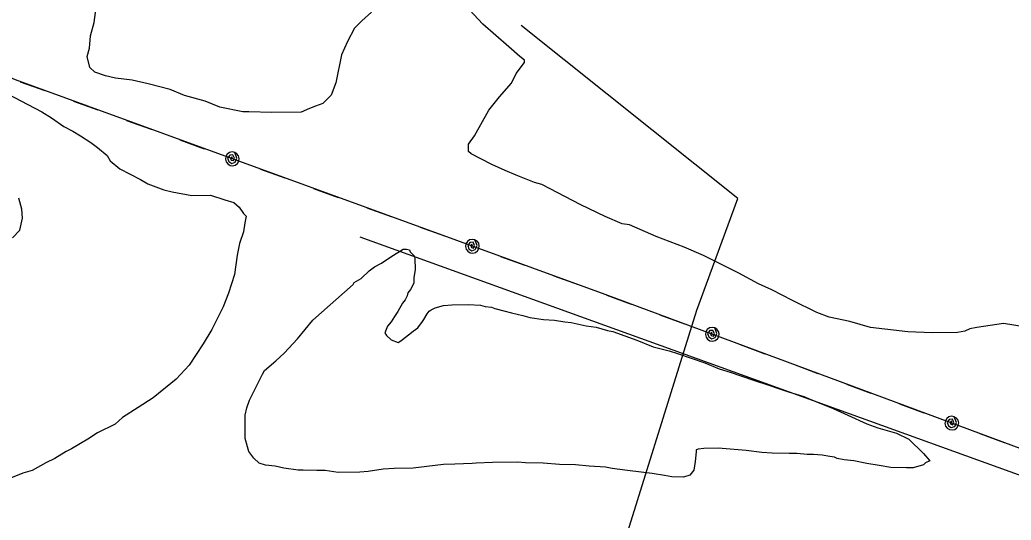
# Model space of a CAD drawing. Extents: x 3250478 to 3288318, y 788638 to 816472.
# Drawn here: x 3256355 to 3257651, y 802863 to 803517 of the extents above; entities that cross this region are included whole.
import ezdxf

# ---------------------------------------------------------------- set-up
doc = ezdxf.new("R2010")
doc.units = 0
for name, color, linetype in [('V-SITE-VEGE', 7, 'Continuous'), ('V-TOPO-SHOR', 7, 'Continuous'), ('V-UTIL-LINE', 7, 'Continuous')]:
    doc.layers.add(name, color=color, linetype=linetype)

msp = doc.modelspace()

# ---------------------------------------------------------------- linework, layer by layer
at = {"layer": 'V-SITE-VEGE'}
for p, q in [((3256452.1, 803513.2), (3256456.5, 803546.5)), ((3256814.5, 803526.9), (3256802, 803515.7)), ((3256960.4, 803511.2), (3256942.7, 803530)), ((3256447.5, 803495.8), (3256452.1, 803513.2)), ((3256802, 803515.7), (3256792.6, 803506.1)), ((3256994, 803481.5), (3256960.4, 803511.2)), ((3256792.6, 803506.1), (3256783.3, 803488.6)), ((3256446.1, 803479.9), (3256447.5, 803495.8)), ((3256783.3, 803488.6), (3256775.6, 803471.1)), ((3256443.1, 803468.8), (3256446.1, 803479.9)), ((3257008.4, 803469), (3256994, 803481.5)), ((3256446.4, 803454.6), (3256443.1, 803468.8)), ((3256775.6, 803471.1), (3256768.1, 803434.6)), ((3257003.9, 803446.8), (3257014.8, 803461.2)), ((3257014.7, 803464.3), (3257008.4, 803469)), ((3257014.8, 803461.2), (3257014.7, 803464.3)), ((3256452.8, 803448.3), (3256446.4, 803454.6)), ((3256467.1, 803443.7), (3256452.8, 803448.3)), ((3256997.7, 803434), (3257003.9, 803446.8)), ((3256479.8, 803440.7), (3256467.1, 803443.7)), ((3256502, 803437.8), (3256479.8, 803440.7)), ((3256522.7, 803433.3), (3256502, 803437.8)), ((3256551.3, 803425.7), (3256522.7, 803433.3)), ((3256768.1, 803434.6), (3256761.9, 803418.6)), ((3256982, 803416.4), (3256997.7, 803434)), ((3256570.4, 803418), (3256551.3, 803425.7)), ((3256597.4, 803410.4), (3256570.4, 803418)), ((3256616.4, 803402.7), (3256597.4, 803410.4)), ((3256751, 803407.4), (3256741.5, 803404.2)), ((3256761.9, 803418.6), (3256751, 803407.4)), ((3256968, 803398.9), (3256982, 803416.4)), ((3256646.6, 803396.7), (3256616.4, 803402.7)), ((3256654.5, 803396.8), (3256646.6, 803396.7)), ((3256684.6, 803395.6), (3256654.5, 803396.8)), ((3256722.6, 803396), (3256684.6, 803395.6)), ((3256733.6, 803400.9), (3256722.6, 803396)), ((3256741.5, 803404.2), (3256733.6, 803400.9)), ((3256949.4, 803365.4), (3256968, 803398.9)), ((3256941.6, 803354.2), (3256949.4, 803365.4)), ((3256941.7, 803344.7), (3256941.6, 803354.2)), ((3256944.9, 803341.6), (3256941.7, 803344.7)), ((3256957.6, 803335.4), (3256944.9, 803341.6)), ((3256972, 803327.7), (3256957.6, 803335.4)), ((3256989.5, 803319.9), (3256972, 803327.7)), ((3257003.8, 803313.8), (3256989.5, 803319.9)), ((3257027.7, 803304.5), (3257003.8, 803313.8)), ((3257037.2, 803301.5), (3257027.7, 803304.5)), ((3257088.2, 803275.2), (3257037.2, 803301.5)), ((3257120, 803259.7), (3257088.2, 803275.2)), ((3257142.3, 803250.5), (3257120, 803259.7)), ((3257151.8, 803249), (3257142.3, 803250.5)), ((3257186.8, 803233.6), (3257151.8, 803249)), ((3257223.4, 803219.7), (3257186.8, 803233.6)), ((3257248.9, 803208.9), (3257223.4, 803219.7)), ((3257279.1, 803193.5), (3257248.9, 803208.9)), ((3257295, 803185.7), (3257279.1, 803193.5)), ((3257320.5, 803171.8), (3257295, 803185.7)), ((3257338, 803164.1), (3257320.5, 803171.8)), ((3257365.1, 803150.1), (3257338, 803164.1)), ((3257397, 803134.6), (3257365.1, 803150.1)), ((3257412.9, 803128.5), (3257397, 803134.6)), ((3257439.9, 803122.5), (3257412.9, 803128.5)), ((3257466.9, 803114.9), (3257439.9, 803122.5)), ((3257516, 803109.1), (3257466.9, 803114.9)), ((3257590.4, 803110), (3257580.9, 803108.3)), ((3257596.7, 803113.2), (3257590.4, 803110)), ((3257606.2, 803114.9), (3257596.7, 803113.2)), ((3257641, 803120), (3257606.2, 803114.9)), ((3257667.9, 803115.6), (3257641, 803120)), ((3257547.7, 803107.9), (3257516, 803109.1)), ((3257580.9, 803108.3), (3257547.7, 803107.9))]:
    msp.add_line(p, q, dxfattribs=at)
for points in [[(3256331.4, 803423.9), (3256365.6, 803406.4), (3256383.6, 803396.8), (3256396.2, 803388.9), (3256412.5, 803377.5), (3256424.2, 803371.3), (3256434.1, 803365.2), (3256447.6, 803356.4), (3256456.6, 803350.2), (3256469.2, 803339.7), (3256472.9, 803332.5), (3256485.5, 803322), (3256512.5, 803308), (3256522.4, 803302.7), (3256543.1, 803294.9), (3256553.9, 803292.3), (3256579.9, 803287.3), (3256604, 803287.6), (3256622.8, 803281.5), (3256634.5, 803278.1), (3256641.7, 803271.9), (3256647.2, 803263.9), (3256650.8, 803260.4), (3256649.1, 803251.4), (3256647.5, 803239.8), (3256642.3, 803224.5), (3256638.9, 803209.3), (3256635.6, 803184.2), (3256627.8, 803159.9), (3256620.9, 803142), (3256606, 803112.3), (3256594.6, 803093.4), (3256576.2, 803065.4), (3256559.4, 803047.4), (3256529.2, 803022.9), (3256509.7, 803010.1), (3256489.3, 802997.4), (3256479.6, 802988.3), (3256456.4, 802977.3), (3256444, 802969.1), (3256422.7, 802956.3), (3256415.6, 802952.7), (3256400.5, 802943.6), (3256388.9, 802938.1), (3256371.1, 802928), (3256358.7, 802924.3), (3256342.6, 802917.9)], [(3256345.3, 803231.8), (3256355, 803241.8), (3256358.4, 803257.9), (3256357.4, 803269.5), (3256353.6, 803283.8)], [(3257236, 802928.2), (3257230.7, 802921.8), (3257222.7, 802919.1), (3257207.5, 802919.8), (3257197.6, 802921.5), (3257181.5, 802924), (3257167.1, 802925.6), (3257149.2, 802928.1), (3257129.5, 802930.5), (3257120.6, 802932.2), (3257099.1, 802933.7), (3257081.2, 802935.3), (3257060.6, 802936), (3257039.1, 802937.5), (3257015.9, 802938.2), (3257006, 802938.9), (3256972.9, 802938.5), (3256951.5, 802937.4), (3256946.1, 802937.3), (3256923.8, 802936.2), (3256908.6, 802936), (3256887.1, 802933.1), (3256869.3, 802931.1), (3256844.2, 802930.8), (3256829.9, 802929.7), (3256810.3, 802926.8), (3256799.6, 802925.8), (3256771, 802925.5), (3256753.9, 802928), (3256743.2, 802927.8), (3256725.3, 802928.5), (3256719, 802928.5), (3256700.2, 802930.9), (3256688.6, 802933.5), (3256676, 802935.1), (3256668, 802937.7), (3256660.7, 802943.9), (3256654.4, 802952.8), (3256649.7, 802969.7), (3256649.4, 803000.1), (3256651.9, 803010), (3256655.4, 803019.8), (3256672, 803054), (3256674.6, 803058.5), (3256689.7, 803071.2), (3256700.3, 803081.2), (3256718, 803100.2), (3256738.2, 803124.5), (3256790.5, 803170.8), (3256792.2, 803173.5), (3256801.1, 803178.9), (3256811.7, 803188.9), (3256818.8, 803194.3), (3256827.7, 803198.9), (3256840.1, 803207.1), (3256856.1, 803217.1), (3256860.6, 803217.2), (3256864.2, 803216.3), (3256865.1, 803213.7), (3256870.5, 803208.4), (3256871.5, 803204.8), (3256871.6, 803190.5), (3256870, 803179.7), (3256870.1, 803172.6), (3256865.7, 803164.5), (3256862.1, 803160), (3256861.3, 803156.4), (3256858.7, 803151), (3256855.1, 803146.5), (3256849, 803135.7), (3256844.6, 803129.4), (3256840.2, 803122.1), (3256835.8, 803116.7), (3256832.3, 803107.7), (3256834.2, 803104.2), (3256840.5, 803098.9), (3256849.5, 803095.4), (3256853, 803097.3), (3256869, 803110), (3256875.2, 803114.5), (3256881.4, 803122.6), (3256883.1, 803125.3), (3256887.5, 803132.5), (3256890.1, 803136.1), (3256892.8, 803138), (3256898.1, 803140.7), (3256908.8, 803143.5), (3256919.6, 803144.5), (3256941, 803144.8), (3256957.1, 803144.1), (3256963.4, 803142.3), (3256971.5, 803141.5), (3256976, 803139.8), (3256987.6, 803136.4), (3256997.5, 803133.8), (3257012.7, 803130.4), (3257021.7, 803127.8), (3257039.6, 803125.3), (3257053.9, 803124.6), (3257067.4, 803122.1), (3257075.5, 803121.3)], [(3257075.5, 803121.3), (3257095.2, 803117), (3257108.6, 803115.4), (3257123, 803111.1), (3257130.1, 803109.4), (3257161.6, 803098.1), (3257183.1, 803089.4), (3257203.8, 803084.3), (3257214.5, 803080.9), (3257250.5, 803068.8), (3257269.3, 803060.9), (3257283.7, 803056.6), (3257296.3, 803052.3), (3257317.8, 803044.5), (3257331.3, 803040.2), (3257349.2, 803034.1), (3257360, 803030.7), (3257379.8, 803024.6), (3257394.1, 803018.5), (3257418.4, 803009), (3257437.3, 803000.3), (3257462.4, 802988.9), (3257476.8, 802983.7), (3257501, 802976.8), (3257517.2, 802969), (3257536.2, 802950.4), (3257544.4, 802940.7), (3257539.1, 802937.9), (3257536.4, 802935.2), (3257523, 802931.5), (3257514.1, 802931.4), (3257493.5, 802932), (3257478.3, 802934.5), (3257462.1, 802937), (3257445.1, 802940.4), (3257432.6, 802942.1), (3257423.6, 802943.8), (3257420, 802945.5), (3257413.7, 802946.3), (3257403.9, 802948), (3257392.3, 802948.8), (3257384.2, 802948.7), (3257370.8, 802950.3), (3257360.9, 802950.2), (3257338.6, 802950.8), (3257325.1, 802951.6), (3257304.5, 802954), (3257267.8, 802957.2), (3257249.1, 802956.9), (3257241.9, 802956), (3257239.2, 802955), (3257239.3, 802952.4), (3257237.6, 802939.8), (3257236, 802928.2)]]:
    msp.add_lwpolyline(points, dxfattribs=at)
at = {"layer": 'V-TOPO-SHOR'}
msp.add_line((3256799.3, 803233.5), (3257734.4, 802896), dxfattribs=at)
msp.add_lwpolyline([(3256469.6, 802769.8), (3256553.9, 802769.8), (3256553.9, 802697), (3256737.8, 802643.3), (3256845.1, 802597.3), (3256887.3, 802562.8), (3256940.9, 802551.3), (3257002.3, 802551.2), (3257040.6, 802578.1), (3257082.8, 802616.4), (3257101.9, 802666.2), (3257117.3, 802716), (3257128.8, 802781.2), (3257240.1, 803137.6), (3257293.8, 803283.2), (3257010.2, 803509.4)], dxfattribs=at)
at = {"layer": 'V-UTIL-LINE'}
for points in [[(3258650, 802591.3), (3258299.2, 802723.9), (3257792.9, 802908.5), (3257120.1, 803158), (3256349.2, 803438.3), (3255659.2, 803737.1), (3255416.7, 803849.6), (3254930.8, 804036.2), (3254643.8, 804115.6)], [(3256355.5, 803436), (3256387.5, 803424.4)], [(3256425.1, 803410.7), (3256457, 803399.1)], [(3256494.6, 803385.4), (3256526.6, 803373.8)], [(3256564.2, 803360.1), (3256596.1, 803348.5)], [(3256632.8, 803335.2), (3256632, 803338), (3256630.5, 803336.2), (3256631.3, 803333.5), (3256634.1, 803332.9), (3256635.4, 803336), (3256633.6, 803340.3), (3256629.3, 803339.9), (3256626.5, 803336), (3256628.2, 803331.7), (3256632, 803329.3), (3256636.5, 803331), (3256638.7, 803336), (3256635.8, 803343.6), (3256632.4, 803344.2), (3256629, 803343.3), (3256626.1, 803341.3), (3256624.3, 803338.3), (3256623.8, 803334.8), (3256624.6, 803331.4), (3256626.7, 803328.5), (3256629.7, 803326.7), (3256633.2, 803326.2), (3256636.6, 803327), (3256639.4, 803329.1), (3256641.2, 803332.1), (3256641.7, 803335.6), (3256640.9, 803339), (3256638.8, 803341.8), (3256635.8, 803343.6)], [(3256669.4, 803321.8), (3256701.4, 803310.2)], [(3256739, 803296.6), (3256770.9, 803284.9)], [(3256808.5, 803271.3), (3256840.5, 803259.7)], [(3256878.1, 803246), (3256910, 803234.4)], [(3256946.7, 803221.1), (3256945.9, 803223.8), (3256944.4, 803222.1), (3256945.2, 803219.4), (3256948, 803218.7), (3256949.3, 803221.9), (3256947.5, 803226.2), (3256943.2, 803225.8), (3256940.4, 803221.9), (3256942.1, 803217.6), (3256945.9, 803215.2), (3256950.4, 803216.8), (3256952.6, 803221.9), (3256949.7, 803229.5), (3256946.3, 803230), (3256942.8, 803229.2), (3256940, 803227.1), (3256938.2, 803224.1), (3256937.7, 803220.7), (3256938.5, 803217.2), (3256940.6, 803214.4), (3256943.6, 803212.6), (3256947, 803212.1), (3256950.5, 803212.9), (3256953.3, 803215), (3256955.1, 803218), (3256955.6, 803221.4), (3256954.8, 803224.9), (3256952.7, 803227.7), (3256949.7, 803229.5)], [(3256983.3, 803207.7), (3257015.3, 803196.1)], [(3257052.9, 803182.4), (3257084.8, 803170.8)], [(3257122.4, 803157.1), (3257154.3, 803145.3)], [(3257191.8, 803131.4), (3257223.7, 803119.6)], [(3257260.2, 803106), (3257259.5, 803108.8), (3257258, 803107), (3257258.7, 803104.4), (3257261.6, 803103.7), (3257262.9, 803106.8), (3257261.1, 803111.1), (3257256.8, 803110.8), (3257254, 803106.9), (3257255.7, 803102.6), (3257259.4, 803100.2), (3257264, 803101.8), (3257266.2, 803106.8), (3257263.3, 803114.5), (3257259.9, 803115), (3257256.5, 803114.2), (3257253.6, 803112.1), (3257251.8, 803109.2), (3257251.2, 803105.7), (3257252, 803102.3), (3257254.1, 803099.4), (3257257.1, 803097.6), (3257260.6, 803097), (3257264, 803097.8), (3257266.8, 803099.9), (3257268.7, 803102.9), (3257269.2, 803106.4), (3257268.4, 803109.8), (3257266.3, 803112.6), (3257263.3, 803114.5)], [(3257296.8, 803092.5), (3257328.7, 803080.6)], [(3257366.2, 803066.7), (3257398, 803054.9)], [(3257435.6, 803041), (3257467.4, 803029.2)], [(3257504.9, 803015.3), (3257536.8, 803003.4)], [(3257573.4, 802989.9), (3257572.7, 802992.7), (3257571.1, 802990.9), (3257571.9, 802988.3), (3257574.7, 802987.5), (3257576.1, 802990.7), (3257574.2, 802995), (3257570, 802994.7), (3257567.1, 802990.7), (3257568.8, 802986.5), (3257572.6, 802984), (3257577.1, 802985.6), (3257579.3, 802990.7), (3257576.5, 802998.3), (3257573, 802998.9), (3257569.6, 802998.1), (3257566.8, 802996), (3257564.9, 802993), (3257564.4, 802989.5), (3257565.2, 802986.1), (3257567.3, 802983.3), (3257570.2, 802981.4), (3257573.7, 802980.9), (3257577.1, 802981.7), (3257580, 802983.8), (3257581.8, 802986.7), (3257582.4, 802990.2), (3257581.6, 802993.6), (3257579.5, 802996.5), (3257576.5, 802998.3)], [(3257609.9, 802976.3), (3257641.8, 802964.5)]]:
    msp.add_lwpolyline(points, dxfattribs=at)

doc.saveas('drawing.dxf')
